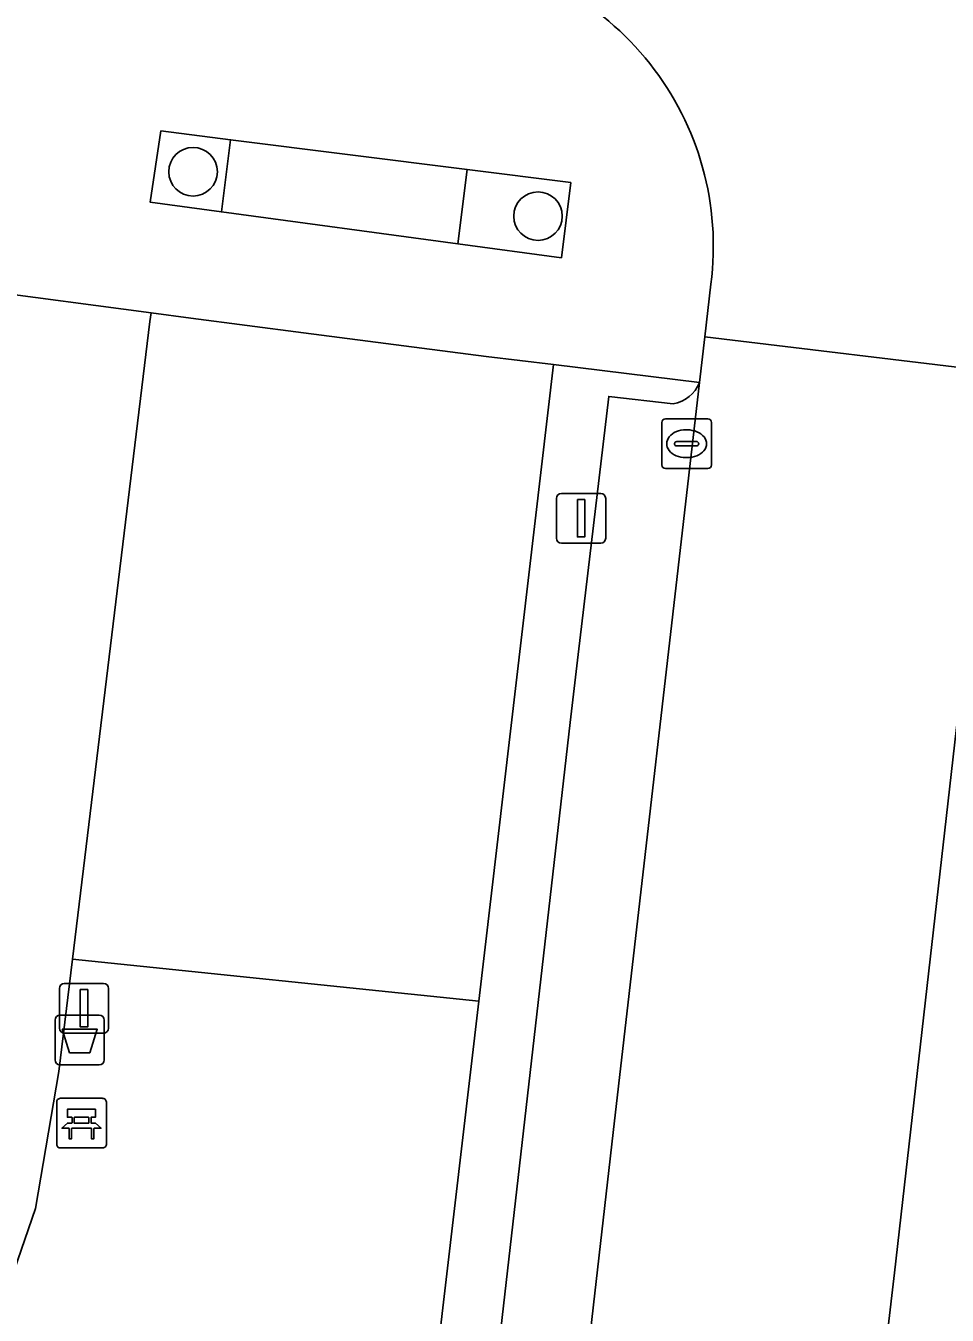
# Model space of a CAD drawing. Extents: x 161692 to 162379, y 380760 to 381678.
# Drawn here: x 162152.35 to 162170.89, y 381199.43 to 381225.38 of the extents above; entities that cross this region are included whole.
import ezdxf

# ---------------------------------------------------------------- set-up
doc = ezdxf.new("R2010")
doc.units = 0
for name, color, linetype in [('IMGEO_Afvalbak', 7, 'Continuous'), ('IMGEO_Bank', 7, 'Continuous'), ('IMGEO_Boom', 7, 'Continuous'), ('IMGEO_Groenvoorziening', 7, 'Continuous'), ('IMGEO_Kolk', 7, 'Continuous'), ('IMGEO_Lichtmast', 7, 'Continuous'), ('IMGEO_Parkeervlak_open', 7, 'Continuous'), ('IMGEO_Rijbaan_lokaal_gesloten', 7, 'Continuous'), ('IMGEO_Rijbaan_lokaal_open', 7, 'Continuous'), ('IMGEO_Voetpad_gesloten', 7, 'Continuous'), ('IMGEO_Voetpad_open', 7, 'Continuous')]:
    doc.layers.add(name, color=color, linetype=linetype)

msp = doc.modelspace()

# ---------------------------------------------------------------- linework, layer by layer
at = {"layer": 'IMGEO_Afvalbak'}
for p, q in [((162152.944, 381204.572), (162152.944, 381205.372)), ((162152.944, 381205.372), (162152.944, 381204.572)), ((162153.044, 381205.472), (162153.834, 381205.472)), ((162153.834, 381205.472), (162153.044, 381205.472)), ((162153.934, 381205.372), (162153.934, 381204.572)), ((162153.934, 381204.572), (162153.934, 381205.372)), ((162153.834, 381204.472), (162153.044, 381204.472)), ((162153.044, 381204.472), (162153.834, 381204.472))]:
    msp.add_line(p, q, dxfattribs=at)
msp.add_lwpolyline([(162153.087, 381205.186), (162153.791, 381205.186), (162153.642, 381204.716), (162153.236, 381204.716), (162153.087, 381205.186)], dxfattribs=at)
for centre, start, end in [((162153.044, 381205.372), 90, 180), ((162153.044, 381205.372), 90, 180), ((162153.834, 381205.372), 0, 90), ((162153.834, 381205.372), 360, 90), ((162153.044, 381204.572), 180, 270), ((162153.044, 381204.572), 180, 270), ((162153.834, 381204.572), 270, 0), ((162153.834, 381204.572), 270, 0)]:
    msp.add_arc(centre, 0.1, start, end, dxfattribs=at)
at = {"layer": 'IMGEO_Bank'}
for p, q in [((162153.051, 381203.798), (162153.892, 381203.798)), ((162153.892, 381203.798), (162153.051, 381203.798)), ((162152.976, 381202.873), (162152.976, 381203.714)), ((162152.976, 381203.714), (162152.976, 381202.873)), ((162153.976, 381203.723), (162153.976, 381202.882)), ((162153.976, 381202.882), (162153.976, 381203.723)), ((162153.285, 381203.304), (162153.285, 381203.41)), ((162153.329, 381203.41), (162153.329, 381203.304)), ((162153.617, 381203.416), (162153.335, 381203.416)), ((162153.335, 381203.298), (162153.617, 381203.298)), ((162153.623, 381203.304), (162153.623, 381203.41)), ((162153.667, 381203.41), (162153.667, 381203.304)), ((162153.673, 381203.196), (162153.28, 381203.196)), ((162153.901, 381202.798), (162153.06, 381202.798)), ((162153.06, 381202.798), (162153.901, 381202.798))]:
    msp.add_line(p, q, dxfattribs=at)
for points in [[(162153.279, 381203.416), (162153.193, 381203.416), (162153.193, 381203.577), (162153.756, 381203.577), (162153.756, 381203.416), (162153.673, 381203.416)], [(162153.223, 381203.196), (162153.081, 381203.196), (162153.193, 381203.298), (162153.279, 381203.298)], [(162153.673, 381203.298), (162153.756, 381203.298), (162153.868, 381203.196), (162153.729, 381203.196)], [(162153.273, 381203.189), (162153.273, 381202.982), (162153.23, 381202.982), (162153.23, 381203.189)], [(162153.723, 381203.189), (162153.723, 381202.982), (162153.679, 381202.982), (162153.679, 381203.189)]]:
    msp.add_lwpolyline(points, dxfattribs=at)
for centre, radius, start, end in [((162153.054, 381203.72), 0.0779, 92.4484, 184.2845), ((162153.054, 381203.72), 0.0779, 92.4484, 184.2845), ((162153.898, 381203.72), 0.0779, 2.4484, 94.2845), ((162153.898, 381203.72), 0.0779, 2.4484, 94.2845), ((162153.278, 381203.409), 0.00671, 2.8957, 87.1043), ((162153.278, 381203.305), 0.00671, 272.8957, 357.1043), ((162153.335, 381203.409), 0.00671, 92.8957, 177.1043), ((162153.335, 381203.305), 0.00671, 182.8957, 267.1043), ((162153.617, 381203.409), 0.00671, 2.8957, 87.1043), ((162153.617, 381203.305), 0.00671, 272.8957, 357.1043), ((162153.674, 381203.409), 0.00671, 92.8957, 177.1043), ((162153.674, 381203.305), 0.00671, 182.8957, 267.1043), ((162153.223, 381203.189), 0.00671, 2.8957, 87.1043), ((162153.28, 381203.189), 0.00671, 92.8957, 177.1043), ((162153.672, 381203.189), 0.00671, 2.8957, 87.1043), ((162153.729, 381203.189), 0.00671, 92.8957, 177.1043), ((162153.054, 381202.876), 0.0779, 182.4484, 274.2845), ((162153.054, 381202.876), 0.0779, 182.4484, 274.2845), ((162153.898, 381202.876), 0.0779, 272.4484, 4.2845), ((162153.898, 381202.876), 0.0779, 272.4484, 4.2845)]:
    msp.add_arc(centre, radius, start, end, dxfattribs=at)
at = {"layer": 'IMGEO_Boom'}
for centre in [(162155.72, 381222.443), (162162.659, 381221.55)]:
    msp.add_circle(centre, 0.489, dxfattribs=at)
at = {"layer": 'IMGEO_Groenvoorziening'}
for points in [[(162156.29, 381221.636), (162156.473, 381223.088), (162155.072, 381223.265), (162154.86, 381221.829)], [(162161.047, 381220.995), (162163.131, 381220.714), (162163.318, 381222.226), (162161.235, 381222.488)], [(162162.968, 381218.562), (162161.615, 381218.727), (162157.939, 381219.204), (162155.673, 381219.498), (162154.875, 381219.602), (162154.853, 381219.432), (162153.294, 381206.598), (162161.466, 381205.753)]]:
    msp.add_lwpolyline(points, close=True, dxfattribs=at)
for points in [[(162161.466, 381205.753), (162153.294, 381206.598), (162153.02, 381204.338), (162152.547, 381201.582), (162152.119, 381200.33)], [(162154.726, 381186.684), (162159.161, 381186.093), (162161.466, 381205.753)]]:
    msp.add_lwpolyline(points, dxfattribs=at)
at = {"layer": 'IMGEO_Kolk'}
for p, q in [((162165.148, 381216.544), (162165.148, 381217.396)), ((162165.223, 381217.47), (162166.075, 381217.47)), ((162166.149, 381217.396), (162166.149, 381216.544)), ((162165.45, 381217.013), (162165.848, 381217.013)), ((162165.636, 381217.25), (162165.661, 381217.25)), ((162165.407, 381216.964), (162165.407, 381216.976)), ((162165.845, 381216.927), (162165.447, 381216.927)), ((162165.891, 381216.976), (162165.891, 381216.964)), ((162165.659, 381216.69), (162165.634, 381216.69)), ((162166.075, 381216.47), (162165.223, 381216.47))]:
    msp.add_line(p, q, dxfattribs=at)
for points in [[(162165.148, 381216.544), (162165.148, 381217.396)], [(162165.223, 381217.47), (162166.075, 381217.47)], [(162166.149, 381217.396), (162166.149, 381216.544)], [(162166.075, 381216.47), (162165.223, 381216.47)]]:
    msp.add_lwpolyline(points, dxfattribs=at)
for centre, radius, start, end in [((162165.225, 381217.394), 0.0765, 91.552, 178.448), ((162165.225, 381217.394), 0.0765, 91.552, 178.448), ((162166.073, 381217.394), 0.0765, 1.552, 88.448), ((162166.073, 381217.394), 0.0765, 1.552, 88.448), ((162165.447, 381216.973), 0.0403, 85.8775, 175.7526), ((162165.852, 381216.975), 0.0386, 1.7309, 96.639), ((162165.444, 381216.963), 0.0366, 178.938, 274.7102), ((162165.848, 381216.97), 0.043, 264.8664, 352.4533), ((162165.225, 381216.546), 0.0765, 181.552, 268.448), ((162165.225, 381216.546), 0.0765, 181.552, 268.448), ((162166.073, 381216.546), 0.0765, 271.552, 358.448), ((162166.073, 381216.546), 0.0765, 271.552, 358.448)]:
    msp.add_arc(centre, radius, start, end, dxfattribs=at)
for centre, major_axis, ratio, start_param, end_param in [((162165.635, 381216.97), (-0.387, 0.002), 0.722429, 4.712389, 7.853982), ((162165.66, 381216.97), (-0.39, 0.002), 0.717154, 1.570796, 4.712389)]:
    msp.add_ellipse(centre, major_axis=major_axis, ratio=ratio, start_param=start_param, end_param=end_param, dxfattribs=at)
at = {"layer": 'IMGEO_Lichtmast'}
for p, q in [((162163.131, 381215.97), (162163.921, 381215.97)), ((162163.921, 381215.97), (162163.131, 381215.97)), ((162163.031, 381215.07), (162163.031, 381215.87)), ((162163.031, 381215.87), (162163.031, 381215.07)), ((162164.021, 381215.87), (162164.021, 381215.07)), ((162164.021, 381215.07), (162164.021, 381215.87)), ((162163.921, 381214.97), (162163.131, 381214.97)), ((162163.131, 381214.97), (162163.921, 381214.97)), ((162153.13, 381206.11), (162153.92, 381206.11)), ((162153.92, 381206.11), (162153.13, 381206.11)), ((162153.03, 381205.21), (162153.03, 381206.01)), ((162153.03, 381206.01), (162153.03, 381205.21)), ((162154.02, 381206.01), (162154.02, 381205.21)), ((162154.02, 381205.21), (162154.02, 381206.01)), ((162153.92, 381205.11), (162153.13, 381205.11)), ((162153.13, 381205.11), (162153.92, 381205.11))]:
    msp.add_line(p, q, dxfattribs=at)
for points in [[(162163.451, 381215.845), (162163.601, 381215.845), (162163.601, 381215.095), (162163.451, 381215.095), (162163.451, 381215.845)], [(162153.45, 381205.985), (162153.6, 381205.985), (162153.6, 381205.235), (162153.45, 381205.235), (162153.45, 381205.985)]]:
    msp.add_lwpolyline(points, dxfattribs=at)
for centre, start, end in [((162163.131, 381215.87), 90, 180), ((162163.131, 381215.87), 90, 180), ((162163.921, 381215.87), 0, 90), ((162163.921, 381215.87), 360, 90), ((162163.131, 381215.07), 180, 270), ((162163.131, 381215.07), 180, 270), ((162163.921, 381215.07), 270, 0), ((162163.921, 381215.07), 270, 0), ((162153.13, 381206.01), 90, 180), ((162153.13, 381206.01), 90, 180), ((162153.92, 381206.01), 0, 90), ((162153.92, 381206.01), 360, 90), ((162153.13, 381205.21), 180, 270), ((162153.13, 381205.21), 180, 270), ((162153.92, 381205.21), 270, 0), ((162153.92, 381205.21), 270, 0)]:
    msp.add_arc(centre, 0.1, start, end, dxfattribs=at)
at = {"layer": 'IMGEO_Parkeervlak_open'}
for points in [[(162162.665, 381189.882), (162164.169, 381203.109), (162165.907, 381218.2)], [(162165.379, 381217.776), (162164.081, 381217.922), (162163.47, 381212.732), (162163.309, 381211.36), (162160.922, 381190.465), (162162.23, 381190.304)]]:
    msp.add_lwpolyline(points, dxfattribs=at)
msp.add_arc((162165.268, 381218.455), 0.688, 279.2651, 338.2659, dxfattribs=at)
at = {"layer": 'IMGEO_Rijbaan_lokaal_gesloten'}
msp.add_lwpolyline([(162166.136, 381220.183), (162166.013, 381219.121), (162171.924, 381218.412), (162172.048, 381219.464)], dxfattribs=at)
msp.add_arc((162160.267, 381220.947), 5.919, 352.5848, 84.159, dxfattribs=at)
at = {"layer": 'IMGEO_Rijbaan_lokaal_open'}
msp.add_lwpolyline([(162169.829, 381200.284), (162171.071, 381211.199), (162171.924, 381218.412), (162166.013, 381219.121), (162165.907, 381218.2), (162164.169, 381203.109), (162162.665, 381189.882), (162161.049, 381175.536), (162159.365, 381161.363), (162157.908, 381148.676), (162157.877, 381148.391), (162163.756, 381147.701), (162163.848, 381148.312), (162165.836, 381166.11), (162167.521, 381180.59), (162167.867, 381183.539)], close=True, dxfattribs=at)
at = {"layer": 'IMGEO_Voetpad_gesloten'}
msp.add_lwpolyline([(162152.119, 381200.33), (162152.547, 381201.582), (162153.02, 381204.338), (162153.294, 381206.598), (162154.853, 381219.432), (162154.875, 381219.602), (162151.431, 381220.063), (162149.51, 381204.239), (162149.066, 381202.328)], dxfattribs=at)
at = {"layer": 'IMGEO_Voetpad_open'}
for points in [[(162161.047, 381220.995), (162156.29, 381221.636), (162154.86, 381221.829), (162155.072, 381223.265), (162156.473, 381223.088), (162161.235, 381222.488), (162163.318, 381222.226), (162163.131, 381220.714)], [(162161.047, 381220.995), (162161.235, 381222.488), (162156.473, 381223.088), (162156.29, 381221.636)], [(162175.215, 381220.135), (162172.048, 381219.464), (162171.924, 381218.412), (162171.071, 381211.199), (162169.829, 381200.284), (162167.867, 381183.539), (162170.9, 381182.792), (162171.61, 381188.928), (162171.894, 381191.377), (162172.69, 381192.008), (162173.008, 381194.753), (162173.32, 381197.448), (162172.703, 381198.226), (162173, 381200.786), (162173.292, 381203.31), (162174.112, 381203.96), (162174.442, 381206.811), (162174.723, 381209.233), (162174.05, 381210.083), (162174.359, 381212.753)]]:
    msp.add_lwpolyline(points, close=True, dxfattribs=at)
for points in [[(162151.431, 381220.063), (162154.875, 381219.602), (162155.673, 381219.498), (162157.939, 381219.204), (162161.615, 381218.727), (162162.968, 381218.562), (162165.907, 381218.2), (162166.013, 381219.121), (162166.136, 381220.183)], [(162165.907, 381218.2), (162162.968, 381218.562), (162161.466, 381205.753), (162159.161, 381186.093), (162158.923, 381183.669), (162156.168, 381160.201), (162155.871, 381157.555), (162154.533, 381146.175), (162157.097, 381145.971)], [(162162.23, 381190.304), (162160.922, 381190.465), (162163.309, 381211.36), (162163.47, 381212.732), (162164.081, 381217.922), (162165.379, 381217.776)]]:
    msp.add_lwpolyline(points, dxfattribs=at)
for centre, radius, start, end in [((162160.267, 381220.947), 5.919, 352.5848, 84.159), ((162165.268, 381218.455), 0.688, 279.2651, 338.2659)]:
    msp.add_arc(centre, radius, start, end, dxfattribs=at)

doc.saveas('drawing.dxf')
